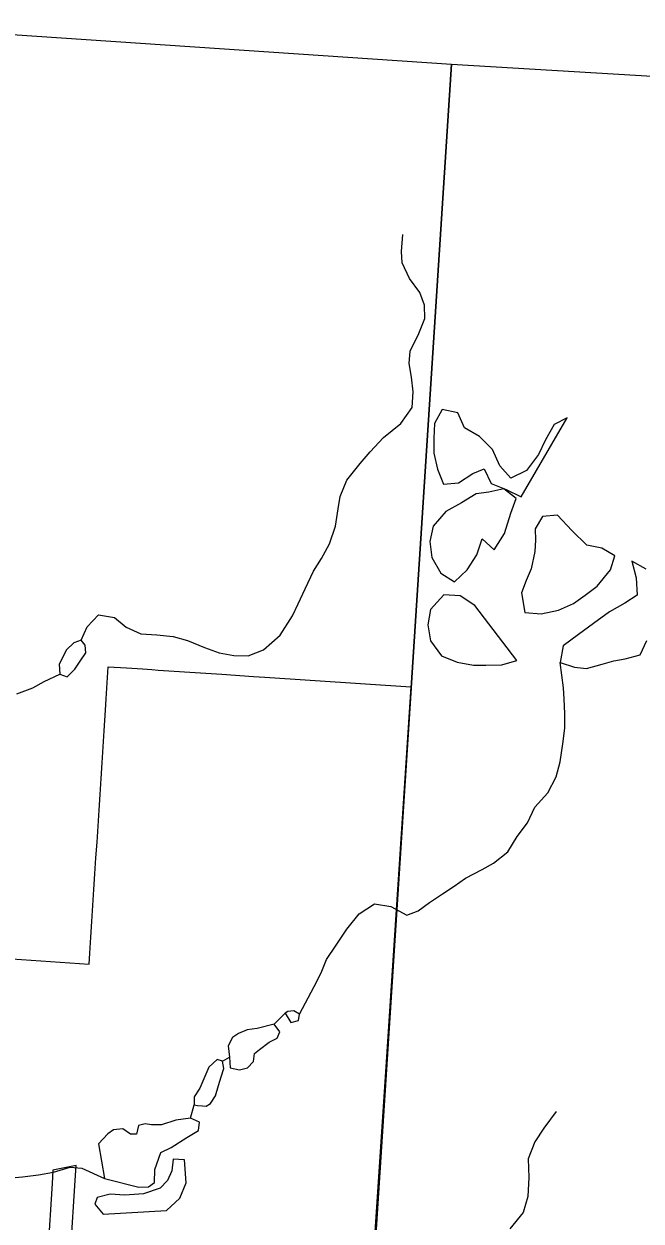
# Model space of a CAD drawing. Extents: x 114843 to 284848, y 317643 to 566895.
# Drawn here: x 278122 to 280836, y 367612 to 372882 of the extents above; entities that cross this region are included whole.
import ezdxf

# ---------------------------------------------------------------- set-up
doc = ezdxf.new("R2010")
doc.units = 0
for name, color, linetype in [('GM_X_Corporation', 7, 'Continuous'), ('GM_X_Minor_Lake', 7, 'Continuous'), ('GM_X_Minor_River', 7, 'Continuous'), ('GM_X_Section', 7, 'Continuous')]:
    doc.layers.add(name, color=color, linetype=linetype)

msp = doc.modelspace()

# ---------------------------------------------------------------- linework, layer by layer
at = {"layer": 'GM_X_Corporation'}
for points in [[(277939.5, 368774.5), (278409.2, 368743.2), (278412.3, 368791.4), (278416.8, 368861.3), (278421.3, 368931.1), (278425.8, 369001), (278430.3, 369070.9), (278434.8, 369140.7), (278439.3, 369210.6), (278443.8, 369280.4), (278448.3, 369350.3), (278452.8, 369420.2), (278457.3, 369490), (278461.8, 369559.9), (278466.3, 369629.7), (278470.8, 369699.6), (278475.3, 369769.5), (278481.2, 369861.3), (278484.4, 369911.2), (278493.5, 370052.3), (278573.3, 370046.9), (278643.2, 370042.2), (278684.8, 370039.5), (278713, 370037.6), (278782.9, 370032.9), (278852.7, 370028.2), (278922.5, 370023.5), (278992.4, 370018.8), (279132.2, 370009.4), (279182.1, 370006.1), (279823.3, 369963), (279715.2, 368312.4), (279666.2, 367564.6)], [(278328.7, 367491.5), (278347.9, 367790.7), (278352.2, 367856.1), (278250, 367836.8), (278248, 367804.7), (278246.2, 367777), (278227.3, 367478)]]:
    msp.add_lwpolyline(points, dxfattribs=at)
at = {"layer": 'GM_X_Minor_Lake'}
for points in [[(280512, 371148.4), (280453.9, 371118.5), (280415.7, 371050.5), (280385.5, 370986.4), (280333.2, 370916.5), (280263.1, 370882.6), (280215.3, 370936.9), (280183.5, 371009.1), (280125.7, 371065.4), (280059.8, 371103.7), (280030.1, 371169.9), (279962.1, 371184.2), (279927.9, 371122.1), (279925.7, 371058), (279925.4, 370991.9), (279941.2, 370921.7), (279967, 370855.5), (280033, 370861.3), (280097.1, 370903.2), (280147.2, 370923), (280177, 370858.8), (280242.9, 370832.6), (280308.8, 370800.3)], [(280308.8, 370800.3), (280512, 371148.4)], [(280264.5, 370728.3), (280286.8, 370792.3), (280232.9, 370834.6), (280166.9, 370820.8), (280110.8, 370812.9), (280046.7, 370773.1), (279978.5, 370735.2), (279922.3, 370671.2), (279908.1, 370603.2), (279915.8, 370533), (279955.6, 370464.7), (280015.5, 370426.5), (280071.6, 370478.4), (280113.9, 370544.4), (280138.1, 370614.5), (280190, 370566.2), (280236.2, 370638.2)], [(280236.2, 370638.2), (280264.5, 370728.3)], [(280325, 370291.2), (280397, 370285), (280473, 370300.8), (280539.2, 370330.6), (280591.3, 370366.5), (280643.4, 370406.4), (280701.7, 370478.4), (280721.9, 370540.5), (280664, 370574.7), (280598.1, 370587), (280532.3, 370651.3), (280468.5, 370719.6), (280402.5, 370713.8), (280370.3, 370659.8), (280372.1, 370609.7), (280370, 370559.6), (280353.7, 370483.5), (280331.5, 370431.5), (280311.3, 370377.4)], [(280859.7, 370481.9), (280795.8, 370516.2), (280815.6, 370444), (280819.3, 370367.8), (280765.2, 370331.9), (280697.1, 370294.1), (280626.9, 370242.2), (280560.7, 370194.3), (280494.5, 370144.4), (280480.2, 370070.3)], [(280105.1, 370322), (280041.2, 370364.3), (279969.2, 370368.5), (279911, 370304.5), (279898.8, 370236.5), (279910.5, 370166.3), (279958.3, 370100), (280028.2, 370071.7), (280100.2, 370059.5), (280154.2, 370059.3), (280224.2, 370061.1), (280290.3, 370078.9)], [(280311.3, 370377.4), (280325, 370291.2)], [(280290.3, 370078.9), (280105.1, 370322)], [(278374.4, 370169.1), (278342.4, 370157.2), (278310.3, 370127.2), (278278, 370063.2), (278279.9, 370019.1), (278311.8, 370007), (278346, 370040.9), (278370.1, 370076.9), (278394.2, 370112.9), (278392.3, 370147)], [(278392.3, 370147), (278374.4, 370169.1)], [(280544.2, 370050), (280596.2, 370043.9), (280666.2, 370063.7), (280716.3, 370077.6), (280766.3, 370087.4), (280832.4, 370105.2), (280862.6, 370167.3)], [(280480.2, 370070.3), (280544.2, 370050)], [(279296.6, 368486.9), (279330.6, 368494.8), (279334.7, 368522.8), (279308.7, 368536.9), (279282.7, 368535), (279270.7, 368527)], [(279270.7, 368527), (279296.6, 368486.9)], [(279026, 368333.4), (279029.8, 368287.3), (279069.8, 368277.2), (279105.8, 368287.1), (279131.9, 368315), (279136.1, 368349.1), (279158.1, 368367.1), (279200.2, 368399), (279236.3, 368416.9), (279248.4, 368444.9), (279222.5, 368479.1), (279148.4, 368459.3), (279104.4, 368453.4), (279066.4, 368437.5), (279040.3, 368419.5), (279020.2, 368383.5)], [(279020.2, 368383.5), (279026, 368333.4)], [(278907.2, 368119.4), (278923.2, 368117.3), (278943.3, 368129.3), (278965.4, 368163.3), (278977.6, 368209.3), (278989.7, 368247.4), (279001.8, 368283.4), (278995.9, 368315.5), (278972, 368323.6), (278935.8, 368289.6), (278909.6, 368227.6), (278895.5, 368197.6), (278871.4, 368159.6), (278871.2, 368123.5)], [(278871.2, 368123.5), (278886.3, 368121.1), (278907.2, 368119.4)], [(278476.1, 367800.1), (278627.9, 367761.5), (278670, 367763.4), (278696, 367781.4), (278698.2, 367839.5), (278724.5, 367913.5), (278770.6, 367935.4), (278838.7, 367979.3), (278890.8, 368011.2), (278895, 368047.3), (278855, 368065.4), (278791, 368055.6), (278726.9, 368035.8), (278682.9, 368035.9), (278654.9, 368040), (278626.9, 368032.1), (278616.8, 367994), (278590.8, 367994.1), (278556.8, 368018.3), (278516.8, 368014.4), (278490.8, 367996.4), (278450.6, 367952.5)], [(278450.6, 367952.5), (278476.1, 367800.1)], [(278471.5, 367641.8), (278749.6, 367659), (278807.8, 367712.9), (278836, 367780.9), (278828.4, 367881.1), (278778.4, 367885.3), (278772.2, 367833.2), (278754.1, 367791.2), (278721.9, 367757.2), (278647.8, 367731.4), (278565.8, 367725.7), (278501.8, 367729.9), (278443.8, 367716), (278433.7, 367686)], [(278433.7, 367686), (278471.5, 367641.8)]]:
    msp.add_lwpolyline(points, dxfattribs=at)
at = {"layer": 'GM_X_Minor_River'}
for points in [[(278374.4, 370169.1), (278400.1, 370227.6), (278450.8, 370281.1), (278520.8, 370268.8), (278572.6, 370226.6), (278636.5, 370196.3), (278706.5, 370192.1), (278778.5, 370185.9), (278842.4, 370167.6), (278916.3, 370137.3), (278980.3, 370113.1), (279046.2, 370100.9), (279108.2, 370100.7), (279176.3, 370126.5), (279248.6, 370190.4), (279302.9, 370276.4), (279329, 370328.4), (279359.3, 370394.5), (279395.6, 370472.5), (279431.8, 370528.5), (279466, 370592.5), (279492.3, 370670.6), (279504.5, 370746.7), (279512.7, 370800.8), (279543, 370872.9), (279601.3, 370946.8), (279645.4, 370998.8), (279703.7, 371060.7), (279779.9, 371122.6), (279830.1, 371192.6), (279834.4, 371262.7), (279826.6, 371326.9), (279816.8, 371387), (279821, 371441.1), (279859.3, 371519.2), (279885.5, 371585.2), (279883.7, 371643.3), (279863.9, 371699.5), (279818.1, 371761.8), (279786.4, 371830), (279782.6, 371880.1), (279788.8, 371954.3)], [(278091.6, 369933.5), (278161.6, 369959.4), (278211.7, 369987.3), (278279.9, 370019.1)], [(279334.7, 368522.8), (279399.1, 368644.8), (279429.3, 368704.9), (279453.5, 368762.9), (279495.8, 368826.9), (279542, 368896.9), (279596.3, 368964.9), (279664.4, 369008.7), (279736.4, 368996.5), (279806.3, 368958.2), (279856.3, 368978.1), (279906.5, 369014), (279962.6, 369051.9), (280014.7, 369085.8), (280064.9, 369121.7), (280137, 369159.5), (280187.1, 369187.4), (280251.3, 369237.3), (280291.5, 369305.4), (280337.7, 369365.3), (280370, 369433.4), (280426.2, 369497.3), (280462.5, 369567.3), (280480.7, 369633.4), (280493, 369713.5), (280501.2, 369781.6), (280501.4, 369845.8), (280497.7, 369909.9), (280495.9, 369960), (280480.2, 370070.3)], [(279222.5, 368479.1), (279270.7, 368527)], [(278995.9, 368315.5), (279026, 368333.4)], [(278855, 368065.4), (278871.2, 368123.5)], [(280463.3, 368094.4), (280409, 368020.4), (280368.8, 367960.4), (280340.5, 367886.4), (280342.3, 367804.2), (280338, 367720.1), (280317.7, 367650), (280259.4, 367578)], [(277283.3, 367611.5), (277347.4, 367641.3), (277415.6, 367689.2), (277471.7, 367725.1), (277539.9, 367769), (277608, 367798.8), (277662, 367812.7), (277722, 367812.5), (277794, 367796.2), (277858, 367790), (277922, 367789.8), (277980, 367795.7), (278052, 367801.4), (278116.1, 367807.2), (278186.1, 367815), (278252.1, 367826.9), (278326.2, 367848.7), (278376.5, 367844.3), (278476.1, 367800.1)]]:
    msp.add_lwpolyline(points, dxfattribs=at)
at = {"layer": 'GM_X_Section'}
for points in [[(277374.2, 372881.6), (280003.4, 372703.8), (279657.2, 367348.9), (277022.9, 367534.8)], [(280003.4, 372703.8), (282701, 372543.5), (282364, 367162.2), (279657.2, 367348.9)]]:
    msp.add_lwpolyline(points, close=True, dxfattribs=at)

doc.saveas('drawing.dxf')
